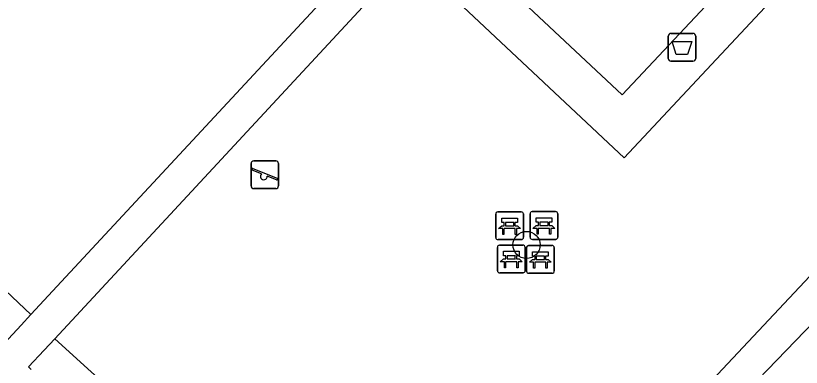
# Model space of a CAD drawing. Extents: x 159039 to 160102, y 381214 to 382524.
# Drawn here: x 159543.33 to 159571.62, y 381634.09 to 381646.76 of the extents above; entities that cross this region are included whole.
import ezdxf

# ---------------------------------------------------------------- set-up
doc = ezdxf.new("R2010")
doc.units = 0
for name, color, linetype in [('IMGEO_Afvalbak', 7, 'Continuous'), ('IMGEO_Bank', 7, 'Continuous'), ('IMGEO_Boom', 7, 'Continuous'), ('IMGEO_Groenvoorziening', 7, 'Continuous'), ('IMGEO_Haag', 7, 'Continuous'), ('IMGEO_Speelvoorziening', 7, 'Continuous'), ('IMGEO_Voetpad_open', 7, 'Continuous')]:
    doc.layers.add(name, color=color, linetype=linetype)

msp = doc.modelspace()

# ---------------------------------------------------------------- linework, layer by layer
at = {"layer": 'IMGEO_Afvalbak'}
for p, q in [((159566.924, 381646.119), (159567.714, 381646.119)), ((159567.714, 381646.119), (159566.924, 381646.119)), ((159566.824, 381645.219), (159566.824, 381646.019)), ((159566.824, 381646.019), (159566.824, 381645.219)), ((159567.814, 381646.019), (159567.814, 381645.219)), ((159567.814, 381645.219), (159567.814, 381646.019)), ((159567.714, 381645.119), (159566.924, 381645.119)), ((159566.924, 381645.119), (159567.714, 381645.119))]:
    msp.add_line(p, q, dxfattribs=at)
msp.add_lwpolyline([(159566.967, 381645.833), (159567.671, 381645.833), (159567.522, 381645.363), (159567.116, 381645.363), (159566.967, 381645.833)], dxfattribs=at)
for centre, start, end in [((159566.924, 381646.019), 90, 180), ((159566.924, 381646.019), 90, 180), ((159567.714, 381646.019), 0, 90), ((159567.714, 381646.019), 360, 90), ((159566.924, 381645.219), 180, 270), ((159566.924, 381645.219), 180, 270), ((159567.714, 381645.219), 270, 0), ((159567.714, 381645.219), 270, 0)]:
    msp.add_arc(centre, 0.1, start, end, dxfattribs=at)
at = {"layer": 'IMGEO_Bank'}
for p, q in [((159560.613, 381638.762), (159560.613, 381639.603)), ((159560.613, 381639.603), (159560.613, 381638.762)), ((159560.688, 381639.687), (159561.529, 381639.687)), ((159561.529, 381639.687), (159560.688, 381639.687)), ((159561.613, 381639.612), (159561.613, 381638.771)), ((159561.613, 381638.771), (159561.613, 381639.612)), ((159561.849, 381638.771), (159561.849, 381639.612)), ((159561.849, 381639.612), (159561.849, 381638.771)), ((159561.924, 381639.696), (159562.765, 381639.696)), ((159562.765, 381639.696), (159561.924, 381639.696)), ((159562.849, 381639.621), (159562.849, 381638.78)), ((159562.849, 381638.78), (159562.849, 381639.621)), ((159561.254, 381639.305), (159560.972, 381639.305)), ((159562.158, 381639.202), (159562.158, 381639.308)), ((159562.202, 381639.308), (159562.202, 381639.202)), ((159562.49, 381639.314), (159562.208, 381639.314)), ((159562.496, 381639.202), (159562.496, 381639.308)), ((159562.54, 381639.308), (159562.54, 381639.202)), ((159561.31, 381639.085), (159560.917, 381639.085)), ((159560.922, 381639.193), (159560.922, 381639.299)), ((159560.966, 381639.299), (159560.966, 381639.193)), ((159560.972, 381639.187), (159561.254, 381639.187)), ((159561.26, 381639.193), (159561.26, 381639.299)), ((159561.304, 381639.299), (159561.304, 381639.193)), ((159562.546, 381639.094), (159562.153, 381639.094)), ((159562.208, 381639.196), (159562.49, 381639.196)), ((159561.538, 381638.687), (159560.697, 381638.687)), ((159560.697, 381638.687), (159561.538, 381638.687)), ((159560.746, 381638.489), (159561.587, 381638.489)), ((159561.587, 381638.489), (159560.746, 381638.489)), ((159561.794, 381638.474), (159562.635, 381638.474)), ((159562.635, 381638.474), (159561.794, 381638.474)), ((159562.774, 381638.696), (159561.933, 381638.696)), ((159561.933, 381638.696), (159562.774, 381638.696)), ((159560.671, 381637.564), (159560.671, 381638.405)), ((159560.671, 381638.405), (159560.671, 381637.564)), ((159561.671, 381638.414), (159561.671, 381637.573)), ((159561.671, 381637.573), (159561.671, 381638.414)), ((159561.719, 381637.549), (159561.719, 381638.39)), ((159561.719, 381638.39), (159561.719, 381637.549)), ((159562.719, 381638.399), (159562.719, 381637.558)), ((159562.719, 381637.558), (159562.719, 381638.399)), ((159560.98, 381637.995), (159560.98, 381638.101)), ((159561.024, 381638.101), (159561.024, 381637.995)), ((159561.312, 381638.107), (159561.03, 381638.107)), ((159561.03, 381637.989), (159561.312, 381637.989)), ((159561.318, 381637.995), (159561.318, 381638.101)), ((159561.362, 381638.101), (159561.362, 381637.995)), ((159562.028, 381637.98), (159562.028, 381638.086)), ((159562.072, 381638.086), (159562.072, 381637.98)), ((159562.36, 381638.092), (159562.078, 381638.092)), ((159562.078, 381637.974), (159562.36, 381637.974)), ((159562.366, 381637.98), (159562.366, 381638.086)), ((159562.41, 381638.086), (159562.41, 381637.98)), ((159561.368, 381637.887), (159560.975, 381637.887)), ((159562.416, 381637.872), (159562.023, 381637.872)), ((159561.596, 381637.489), (159560.755, 381637.489)), ((159560.755, 381637.489), (159561.596, 381637.489)), ((159562.644, 381637.474), (159561.803, 381637.474)), ((159561.803, 381637.474), (159562.644, 381637.474))]:
    msp.add_line(p, q, dxfattribs=at)
for points in [[(159560.916, 381639.305), (159560.83, 381639.305), (159560.83, 381639.466), (159561.393, 381639.466), (159561.393, 381639.305), (159561.31, 381639.305)], [(159562.152, 381639.314), (159562.066, 381639.314), (159562.066, 381639.475), (159562.629, 381639.475), (159562.629, 381639.314), (159562.546, 381639.314)], [(159560.86, 381639.085), (159560.718, 381639.085), (159560.83, 381639.187), (159560.916, 381639.187)], [(159560.91, 381639.078), (159560.91, 381638.871), (159560.867, 381638.871), (159560.867, 381639.078)], [(159561.31, 381639.187), (159561.393, 381639.187), (159561.505, 381639.085), (159561.366, 381639.085)], [(159561.36, 381639.078), (159561.36, 381638.871), (159561.316, 381638.871), (159561.316, 381639.078)], [(159562.096, 381639.094), (159561.954, 381639.094), (159562.066, 381639.196), (159562.152, 381639.196)], [(159562.146, 381639.087), (159562.146, 381638.88), (159562.103, 381638.88), (159562.103, 381639.087)], [(159562.546, 381639.196), (159562.629, 381639.196), (159562.741, 381639.094), (159562.602, 381639.094)], [(159562.596, 381639.087), (159562.596, 381638.88), (159562.552, 381638.88), (159562.552, 381639.087)], [(159560.974, 381638.107), (159560.888, 381638.107), (159560.888, 381638.268), (159561.451, 381638.268), (159561.451, 381638.107), (159561.368, 381638.107)], [(159562.022, 381638.092), (159561.936, 381638.092), (159561.936, 381638.253), (159562.499, 381638.253), (159562.499, 381638.092), (159562.416, 381638.092)], [(159560.918, 381637.887), (159560.776, 381637.887), (159560.888, 381637.989), (159560.974, 381637.989)], [(159561.368, 381637.989), (159561.451, 381637.989), (159561.563, 381637.887), (159561.424, 381637.887)], [(159561.966, 381637.872), (159561.824, 381637.872), (159561.936, 381637.974), (159562.022, 381637.974)], [(159562.416, 381637.974), (159562.499, 381637.974), (159562.611, 381637.872), (159562.472, 381637.872)], [(159560.968, 381637.88), (159560.968, 381637.673), (159560.925, 381637.673), (159560.925, 381637.88)], [(159561.418, 381637.88), (159561.418, 381637.673), (159561.374, 381637.673), (159561.374, 381637.88)], [(159562.016, 381637.865), (159562.016, 381637.658), (159561.973, 381637.658), (159561.973, 381637.865)], [(159562.466, 381637.865), (159562.466, 381637.658), (159562.422, 381637.658), (159562.422, 381637.865)]]:
    msp.add_lwpolyline(points, dxfattribs=at)
for centre, radius, start, end in [((159560.691, 381639.609), 0.0779, 92.4484, 184.2845), ((159560.691, 381639.609), 0.0779, 92.4484, 184.2845), ((159561.535, 381639.609), 0.0779, 2.4484, 94.2845), ((159561.535, 381639.609), 0.0779, 2.4484, 94.2845), ((159561.927, 381639.618), 0.0779, 92.4484, 184.2845), ((159561.927, 381639.618), 0.0779, 92.4484, 184.2845), ((159562.771, 381639.618), 0.0779, 2.4484, 94.2845), ((159562.771, 381639.618), 0.0779, 2.4484, 94.2845), ((159560.915, 381639.298), 0.00671, 2.8957, 87.1043), ((159560.972, 381639.298), 0.00671, 92.8957, 177.1043), ((159561.254, 381639.298), 0.00671, 2.8957, 87.1043), ((159561.311, 381639.298), 0.00671, 92.8957, 177.1043), ((159562.151, 381639.307), 0.00671, 2.8957, 87.1043), ((159562.208, 381639.307), 0.00671, 92.8957, 177.1043), ((159562.49, 381639.307), 0.00671, 2.8957, 87.1043), ((159562.547, 381639.307), 0.00671, 92.8957, 177.1043), ((159560.86, 381639.078), 0.00671, 2.8957, 87.1043), ((159560.917, 381639.078), 0.00671, 92.8957, 177.1043), ((159560.915, 381639.194), 0.00671, 272.8957, 357.1043), ((159560.972, 381639.194), 0.00671, 182.8957, 267.1043), ((159561.254, 381639.194), 0.00671, 272.8957, 357.1043), ((159561.311, 381639.194), 0.00671, 182.8957, 267.1043), ((159561.309, 381639.078), 0.00671, 2.8957, 87.1043), ((159561.366, 381639.078), 0.00671, 92.8957, 177.1043), ((159562.096, 381639.087), 0.00671, 2.8957, 87.1043), ((159562.153, 381639.087), 0.00671, 92.8957, 177.1043), ((159562.151, 381639.203), 0.00671, 272.8957, 357.1043), ((159562.208, 381639.203), 0.00671, 182.8957, 267.1043), ((159562.49, 381639.203), 0.00671, 272.8957, 357.1043), ((159562.547, 381639.203), 0.00671, 182.8957, 267.1043), ((159562.545, 381639.087), 0.00671, 2.8957, 87.1043), ((159562.602, 381639.087), 0.00671, 92.8957, 177.1043), ((159560.691, 381638.765), 0.0779, 182.4484, 274.2845), ((159560.691, 381638.765), 0.0779, 182.4484, 274.2845), ((159561.535, 381638.765), 0.0779, 272.4484, 4.2845), ((159561.535, 381638.765), 0.0779, 272.4484, 4.2845), ((159561.927, 381638.774), 0.0779, 182.4484, 274.2845), ((159561.927, 381638.774), 0.0779, 182.4484, 274.2845), ((159562.771, 381638.774), 0.0779, 272.4484, 4.2845), ((159562.771, 381638.774), 0.0779, 272.4484, 4.2845), ((159560.749, 381638.411), 0.0779, 92.4484, 184.2845), ((159560.749, 381638.411), 0.0779, 92.4484, 184.2845), ((159561.593, 381638.411), 0.0779, 2.4484, 94.2845), ((159561.593, 381638.411), 0.0779, 2.4484, 94.2845), ((159561.797, 381638.396), 0.0779, 92.4484, 184.2845), ((159561.797, 381638.396), 0.0779, 92.4484, 184.2845), ((159562.641, 381638.396), 0.0779, 2.4484, 94.2845), ((159562.641, 381638.396), 0.0779, 2.4484, 94.2845), ((159560.973, 381638.1), 0.00671, 2.8957, 87.1043), ((159560.973, 381637.996), 0.00671, 272.8957, 357.1043), ((159561.03, 381638.1), 0.00671, 92.8957, 177.1043), ((159561.03, 381637.996), 0.00671, 182.8957, 267.1043), ((159561.312, 381638.1), 0.00671, 2.8957, 87.1043), ((159561.312, 381637.996), 0.00671, 272.8957, 357.1043), ((159561.369, 381638.1), 0.00671, 92.8957, 177.1043), ((159561.369, 381637.996), 0.00671, 182.8957, 267.1043), ((159562.021, 381638.085), 0.00671, 2.8957, 87.1043), ((159562.021, 381637.981), 0.00671, 272.8957, 357.1043), ((159562.078, 381638.085), 0.00671, 92.8957, 177.1043), ((159562.078, 381637.981), 0.00671, 182.8957, 267.1043), ((159562.36, 381638.085), 0.00671, 2.8957, 87.1043), ((159562.36, 381637.981), 0.00671, 272.8957, 357.1043), ((159562.417, 381638.085), 0.00671, 92.8957, 177.1043), ((159562.417, 381637.981), 0.00671, 182.8957, 267.1043), ((159560.918, 381637.88), 0.00671, 2.8957, 87.1043), ((159560.975, 381637.88), 0.00671, 92.8957, 177.1043), ((159561.367, 381637.88), 0.00671, 2.8957, 87.1043), ((159561.424, 381637.88), 0.00671, 92.8957, 177.1043), ((159561.966, 381637.865), 0.00671, 2.8957, 87.1043), ((159562.023, 381637.865), 0.00671, 92.8957, 177.1043), ((159562.415, 381637.865), 0.00671, 2.8957, 87.1043), ((159562.472, 381637.865), 0.00671, 92.8957, 177.1043), ((159560.749, 381637.567), 0.0779, 182.4484, 274.2845), ((159560.749, 381637.567), 0.0779, 182.4484, 274.2845), ((159561.593, 381637.567), 0.0779, 272.4484, 4.2845), ((159561.593, 381637.567), 0.0779, 272.4484, 4.2845), ((159561.797, 381637.552), 0.0779, 182.4484, 274.2845), ((159561.797, 381637.552), 0.0779, 182.4484, 274.2845), ((159562.641, 381637.552), 0.0779, 272.4484, 4.2845), ((159562.641, 381637.552), 0.0779, 272.4484, 4.2845)]:
    msp.add_arc(centre, radius, start, end, dxfattribs=at)
at = {"layer": 'IMGEO_Boom'}
msp.add_circle((159561.721, 381638.496), 0.489, dxfattribs=at)
at = {"layer": 'IMGEO_Groenvoorziening'}
for points in [[(159527.435, 381641.945), (159527.901, 381642.418), (159528.622, 381641.741), (159532.928, 381646.356), (159543.875, 381635.985), (159556.621, 381649.728), (159554.099, 381652.031), (159556.455, 381654.55), (159556.732, 381654.29), (159557.563, 381655.175), (159557.286, 381655.438), (159566.976, 381665.798)], [(159542.797, 381635.05), (159542.907, 381634.942), (159543.522, 381635.605), (159543.875, 381635.985), (159532.928, 381646.356), (159528.622, 381641.741), (159529.155, 381641.24), (159532.389, 381644.703)], [(159554.586, 381624.085), (159551.357, 381620.602), (159551.81, 381620.174), (159555.693, 381624.308), (159556.116, 381624.762), (159544.735, 381635.116), (159544.356, 381634.707), (159543.791, 381634.097), (159543.885, 381634.007)]]:
    msp.add_lwpolyline(points, dxfattribs=at)
for points in [[(159580.963, 381663.437), (159580.655, 381663.109), (159580.346, 381662.782), (159580.038, 381662.454), (159579.729, 381662.127), (159587.972, 381654.486), (159558.259, 381622.813), (159556.116, 381624.762), (159555.693, 381624.308), (159551.81, 381620.174), (159552.36, 381619.654), (159548.295, 381615.229), (159546.996, 381616.431), (159544.08, 381613.241), (159547.363, 381610.113), (159589.438, 381653.741), (159589.75, 381654.065), (159590.063, 381654.389), (159590.375, 381654.713), (159589.216, 381655.787)], [(159587.972, 381654.486), (159579.729, 381662.127), (159575.6, 381657.744), (159578.112, 381655.419), (159571.654, 381648.503), (159571.369, 381648.793), (159570.528, 381647.911), (159570.836, 381647.627), (159565.241, 381641.635), (159557.51, 381648.9), (159544.735, 381635.116), (159556.116, 381624.762), (159558.259, 381622.813)], [(159590.375, 381654.713), (159590.063, 381654.389), (159589.75, 381654.065), (159589.438, 381653.741), (159547.363, 381610.113), (159546.355, 381608.976), (159548.119, 381607.324), (159554.495, 381613.846), (159573.041, 381632.819), (159575.361, 381635.134), (159583.355, 381643.112), (159592.39, 381652.845)], [(159570.836, 381647.627), (159570.528, 381647.911), (159570.249, 381648.17), (159569.956, 381648.441), (159569.663, 381648.713), (159565.167, 381643.9), (159558.598, 381650.074), (159558.326, 381649.78), (159558.054, 381649.487), (159557.782, 381649.194), (159557.51, 381648.9), (159565.241, 381641.635)]]:
    msp.add_lwpolyline(points, close=True, dxfattribs=at)
at = {"layer": 'IMGEO_Haag'}
for points in [[(159580.963, 381663.437), (159580.655, 381663.109), (159580.346, 381662.782), (159580.038, 381662.454), (159579.729, 381662.127), (159587.972, 381654.486), (159558.259, 381622.813), (159556.116, 381624.762), (159555.693, 381624.308), (159551.81, 381620.174), (159552.36, 381619.654), (159548.295, 381615.229), (159546.996, 381616.431), (159544.08, 381613.241), (159547.363, 381610.113), (159589.438, 381653.741), (159589.75, 381654.065), (159590.063, 381654.389), (159590.375, 381654.713), (159589.216, 381655.787)], [(159570.836, 381647.627), (159570.528, 381647.911), (159570.249, 381648.17), (159569.956, 381648.441), (159569.663, 381648.713), (159565.167, 381643.9), (159558.598, 381650.074), (159558.326, 381649.78), (159558.054, 381649.487), (159557.782, 381649.194), (159557.51, 381648.9), (159565.241, 381641.635)]]:
    msp.add_lwpolyline(points, close=True, dxfattribs=at)
for points in [[(159542.797, 381635.05), (159542.907, 381634.942), (159543.522, 381635.605), (159543.875, 381635.985), (159532.928, 381646.356), (159528.622, 381641.741), (159529.155, 381641.24), (159532.389, 381644.703)], [(159554.586, 381624.085), (159551.357, 381620.602), (159551.81, 381620.174), (159555.693, 381624.308), (159556.116, 381624.762), (159544.735, 381635.116), (159544.356, 381634.707), (159543.791, 381634.097), (159543.885, 381634.007)]]:
    msp.add_lwpolyline(points, dxfattribs=at)
at = {"layer": 'IMGEO_Speelvoorziening'}
for p, q in [((159551.8, 381640.625), (159551.8, 381641.425)), ((159551.8, 381641.425), (159551.8, 381640.625)), ((159551.9, 381641.525), (159552.69, 381641.525)), ((159552.69, 381641.525), (159551.9, 381641.525)), ((159552.79, 381641.425), (159552.79, 381640.625)), ((159552.79, 381640.625), (159552.79, 381641.425)), ((159552.183, 381641.053), (159551.844, 381641.19)), ((159551.869, 381641.25), (159552.745, 381640.897)), ((159552.721, 381640.837), (159552.381, 381640.974)), ((159552.69, 381640.525), (159551.9, 381640.525)), ((159551.9, 381640.525), (159552.69, 381640.525))]:
    msp.add_line(p, q, dxfattribs=at)
for centre, radius, start, end in [((159551.9, 381641.425), 0.1, 90, 180), ((159551.9, 381641.425), 0.1, 90, 180), ((159552.69, 381641.425), 0.1, 0, 90), ((159552.69, 381641.425), 0.1, 360, 90), ((159551.857, 381641.22), 0.0327, 68.078, 248.078), ((159552.262, 381640.963), 0.12, 130.9928, 5.1632), ((159552.733, 381640.867), 0.0327, 248.078, 68.078), ((159551.9, 381640.625), 0.1, 180, 270), ((159551.9, 381640.625), 0.1, 180, 270), ((159552.69, 381640.625), 0.1, 270, 0), ((159552.69, 381640.625), 0.1, 270, 0)]:
    msp.add_arc(centre, radius, start, end, dxfattribs=at)
at = {"layer": 'IMGEO_Voetpad_open'}
for points in [[(159573.168, 381657.812), (159567.049, 381663.537), (159558.428, 381654.343), (159558.146, 381654.615), (159557.858, 381654.892), (159557.563, 381655.175), (159556.732, 381654.29), (159557.038, 381654.012), (159557.334, 381653.743), (159557.629, 381653.476), (159556.371, 381652.124), (159557.71, 381650.901), (159557.438, 381650.607), (159557.166, 381650.314), (159556.893, 381650.021), (159556.621, 381649.728), (159543.875, 381635.985), (159543.522, 381635.605), (159542.907, 381634.942), (159542.797, 381635.05), (159539.546, 381631.543)], [(159543.885, 381634.007), (159543.791, 381634.097), (159544.356, 381634.707), (159544.735, 381635.116), (159557.51, 381648.9), (159557.782, 381649.194), (159558.054, 381649.487), (159558.326, 381649.78), (159558.598, 381650.074), (159565.167, 381643.9), (159569.663, 381648.713), (159569.956, 381648.441), (159570.249, 381648.17), (159570.528, 381647.911), (159571.369, 381648.793), (159571.088, 381649.068), (159570.803, 381649.349), (159570.499, 381649.647), (159575.843, 381655.339)]]:
    msp.add_lwpolyline(points, dxfattribs=at)

doc.saveas('drawing.dxf')
